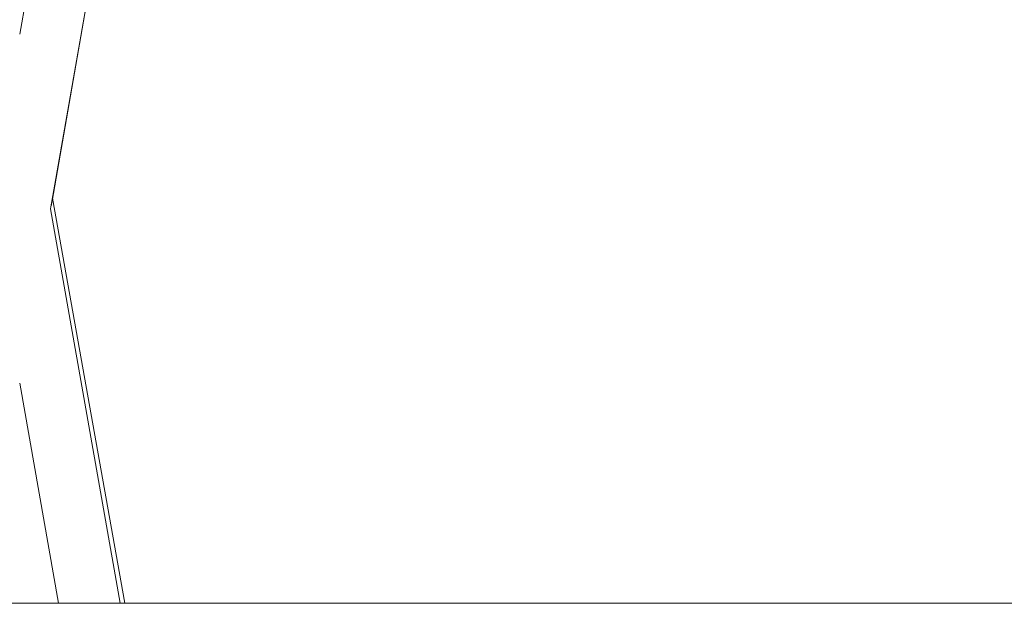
# Model space of a CAD drawing. Header units: millimetres. Extents: x -30280 to 309309, y -17460 to 4378.
# Tile 446 of 656: x 148429 to 148689, y -14920 to -14766. Entities that reach past the tile are written whole.
import ezdxf

# ---------------------------------------------------------------- set-up
doc = ezdxf.new("R2010")
doc.units = ezdxf.units.MM
doc.header["$MEASUREMENT"] = 0
doc.linetypes.add('Wipeout_Contour', pattern=[1000, 0, -1000])
doc.layers.add('P1_PLANTA PRIMERA_4_Nuevo_08_E_Envans secs', color=7, linetype='Continuous')
doc.layers.add('P1_PLANTA PRIMERA_4_Nuevo_09_EI_Mobiliari general', color=7, linetype='Continuous')
doc.layers.add('P1_PLANTA PRIMERA_4_Nuevo_09_EI_Mobiliari general_Pluma_Nº__1', color=7, linetype='Continuous', lineweight=5)
doc.layers.add('P1_PLANTA PRIMERA_4_Nuevo_14_PAV_Soft Light Grey 0554_Pluma_Nº__29', color=7, linetype='Continuous', lineweight=20)

msp = doc.modelspace()

# ---------------------------------------------------------------- wipeouts: each hides what was drawn before it
at = {"color": 254, "linetype": 'Wipeout_Contour', "lineweight": 0, "ltscale": 596674.925847}
msp.add_wipeout([(148428.93, -14768.14), (148448.46, -14659.08), (148471.13, -14530.5), (148428.93, -14765.86)], dxfattribs=at).dxf.layer = 'P1_PLANTA PRIMERA_4_Nuevo_09_EI_Mobiliari general'
at = {"color": 254, "linetype": 'Wipeout_Contour', "lineweight": 0, "ltscale": 596647.582504}
msp.add_wipeout([(148427.52, -14815.9), (148409.15, -14920.05), (148410.56, -14920.05), (148428.93, -14815.9)], dxfattribs=at).dxf.layer = 'P1_PLANTA PRIMERA_4_Nuevo_09_EI_Mobiliari general'

# ---------------------------------------------------------------- next in the draw order: wipeouts: each hides what was drawn before it
at = {"color": 254, "linetype": 'Wipeout_Contour', "lineweight": 0, "ltscale": 447494.810522}
msp.add_wipeout([(148428.93, -14768.14), (148428.93, -14769.82), (148448.46, -14659.08)], dxfattribs=at).dxf.layer = 'P1_PLANTA PRIMERA_4_Nuevo_09_EI_Mobiliari general'

# ---------------------------------------------------------------- next in the draw order: wipeouts: each hides what was drawn before it
at = {"color": 254, "linetype": 'Wipeout_Contour', "lineweight": 0, "ltscale": 596713.58794}
msp.add_wipeout([(148428.93, -14815.9), (148485.52, -14494.97), (148484.15, -14494.73), (148428.93, -14807.9)], dxfattribs=at).dxf.layer = 'P1_PLANTA PRIMERA_4_Nuevo_09_EI_Mobiliari general'

# ---------------------------------------------------------------- next in the draw order: wipeouts: each hides what was drawn before it
at = {"color": 254, "linetype": 'Wipeout_Contour', "lineweight": 0, "ltscale": 596652.519268}
msp.add_wipeout([(148428.93, -14815.9), (148410.56, -14920.05), (148411.97, -14920.05), (148428.93, -14823.9)], dxfattribs=at).dxf.layer = 'P1_PLANTA PRIMERA_4_Nuevo_09_EI_Mobiliari general'

# ---------------------------------------------------------------- next in the draw order: wipeouts: each hides what was drawn before it
at = {"color": 254, "linetype": 'Wipeout_Contour', "lineweight": 0, "ltscale": 596718.53371}
msp.add_wipeout([(148428.93, -14815.9), (148430.34, -14815.9), (148486.88, -14495.22), (148485.52, -14494.97)], dxfattribs=at).dxf.layer = 'P1_PLANTA PRIMERA_4_Nuevo_09_EI_Mobiliari general'
at = {"color": 254, "linetype": 'Wipeout_Contour', "lineweight": 0, "ltscale": 596656.846121}
msp.add_wipeout([(148428.93, -14823.9), (148411.97, -14920.05), (148413.34, -14920.05), (148428.93, -14831.65)], dxfattribs=at).dxf.layer = 'P1_PLANTA PRIMERA_4_Nuevo_09_EI_Mobiliari general'

# ---------------------------------------------------------------- next in the draw order: wipeouts: each hides what was drawn before it
at = {"color": 254, "linetype": 'Wipeout_Contour', "lineweight": 0, "ltscale": 596724.026369}
msp.add_wipeout([(148430.34, -14815.9), (148431.71, -14815.9), (148488.21, -14495.45), (148486.88, -14495.22)], dxfattribs=at).dxf.layer = 'P1_PLANTA PRIMERA_4_Nuevo_09_EI_Mobiliari general'
at = {"color": 254, "linetype": 'Wipeout_Contour', "lineweight": 0, "ltscale": 596660.977332}
msp.add_wipeout([(148428.93, -14831.65), (148413.34, -14920.05), (148414.63, -14920.05), (148428.93, -14838.93)], dxfattribs=at).dxf.layer = 'P1_PLANTA PRIMERA_4_Nuevo_09_EI_Mobiliari general'

# ---------------------------------------------------------------- next in the draw order: wipeouts: each hides what was drawn before it
at = {"color": 254, "linetype": 'Wipeout_Contour', "lineweight": 0, "ltscale": 596729.26743}
msp.add_wipeout([(148432.99, -14815.9), (148489.46, -14495.67), (148488.21, -14495.45), (148431.71, -14815.9)], dxfattribs=at).dxf.layer = 'P1_PLANTA PRIMERA_4_Nuevo_09_EI_Mobiliari general'
at = {"color": 254, "linetype": 'Wipeout_Contour', "lineweight": 0, "ltscale": 596664.787819}
msp.add_wipeout([(148428.93, -14838.93), (148414.63, -14920.05), (148415.79, -14920.05), (148428.93, -14845.51)], dxfattribs=at).dxf.layer = 'P1_PLANTA PRIMERA_4_Nuevo_09_EI_Mobiliari general'

# ---------------------------------------------------------------- next in the draw order: wipeouts: each hides what was drawn before it
at = {"color": 254, "linetype": 'Wipeout_Contour', "lineweight": 0, "ltscale": 596734.09763}
msp.add_wipeout([(148432.99, -14815.9), (148434.15, -14815.9), (148490.58, -14495.87), (148489.46, -14495.67)], dxfattribs=at).dxf.layer = 'P1_PLANTA PRIMERA_4_Nuevo_09_EI_Mobiliari general'
at = {"color": 254, "linetype": 'Wipeout_Contour', "lineweight": 0, "ltscale": 596668.162337}
msp.add_wipeout([(148415.79, -14920.05), (148416.79, -14920.05), (148428.93, -14851.19), (148428.93, -14845.51)], dxfattribs=at).dxf.layer = 'P1_PLANTA PRIMERA_4_Nuevo_09_EI_Mobiliari general'

# ---------------------------------------------------------------- next in the draw order: wipeouts: each hides what was drawn before it
at = {"color": 254, "linetype": 'Wipeout_Contour', "lineweight": 0, "ltscale": 596738.370221}
msp.add_wipeout([(148490.58, -14495.87), (148434.15, -14815.9), (148435.15, -14815.9), (148491.55, -14496.04)], dxfattribs=at).dxf.layer = 'P1_PLANTA PRIMERA_4_Nuevo_09_EI_Mobiliari general'
at = {"color": 254, "linetype": 'Wipeout_Contour', "lineweight": 0, "ltscale": 447504.866824}
msp.add_wipeout([(148428.93, -14851.19), (148416.79, -14920.05), (148428.93, -14855.79)], dxfattribs=at).dxf.layer = 'P1_PLANTA PRIMERA_4_Nuevo_09_EI_Mobiliari general'

# ---------------------------------------------------------------- next in the draw order: wipeouts: each hides what was drawn before it
at = {"color": 254, "linetype": 'Wipeout_Contour', "lineweight": 0, "ltscale": 447508.673444}
msp.add_wipeout([(148428.93, -14772.6), (148478.11, -14493.67), (148428.93, -14770.52)], dxfattribs=at).dxf.layer = 'P1_PLANTA PRIMERA_4_Nuevo_09_EI_Mobiliari general'
at = {"color": 254, "linetype": 'Wipeout_Contour', "lineweight": 0, "ltscale": 447554.48434}
msp.add_wipeout([(148437.47, -14813.55), (148456.54, -14920.05), (148437.55, -14813.08)], dxfattribs=at).dxf.layer = 'P1_PLANTA PRIMERA_4_Nuevo_09_EI_Mobiliari general'
at = {"color": 254, "linetype": 'Wipeout_Contour', "lineweight": 0, "ltscale": 447506.470214}
msp.add_wipeout([(148428.93, -14855.79), (148417.6, -14920.05), (148428.93, -14859.19)], dxfattribs=at).dxf.layer = 'P1_PLANTA PRIMERA_4_Nuevo_09_EI_Mobiliari general'

# ---------------------------------------------------------------- next in the draw order: wipeouts: each hides what was drawn before it
at = {"color": 254, "linetype": 'Wipeout_Contour', "lineweight": 0, "ltscale": 447509.802564}
msp.add_wipeout([(148428.93, -14776), (148478.69, -14493.77), (148428.93, -14772.6)], dxfattribs=at).dxf.layer = 'P1_PLANTA PRIMERA_4_Nuevo_09_EI_Mobiliari general'
at = {"color": 254, "linetype": 'Wipeout_Contour', "lineweight": 0, "ltscale": 447553.949091}
msp.add_wipeout([(148437.26, -14814.69), (148456.13, -14920.05), (148437.47, -14813.55)], dxfattribs=at).dxf.layer = 'P1_PLANTA PRIMERA_4_Nuevo_09_EI_Mobiliari general'
at = {"color": 254, "linetype": 'Wipeout_Contour', "lineweight": 0, "ltscale": 447507.60886}
msp.add_wipeout([(148428.93, -14859.19), (148418.2, -14920.05), (148428.93, -14861.27)], dxfattribs=at).dxf.layer = 'P1_PLANTA PRIMERA_4_Nuevo_09_EI_Mobiliari general'

# ---------------------------------------------------------------- next in the draw order: wipeouts: each hides what was drawn before it
at = {"color": 254, "linetype": 'Wipeout_Contour', "lineweight": 0, "ltscale": 447511.392141}
msp.add_wipeout([(148428.93, -14780.6), (148479.48, -14493.91), (148428.93, -14776)], dxfattribs=at).dxf.layer = 'P1_PLANTA PRIMERA_4_Nuevo_09_EI_Mobiliari general'
at = {"color": 254, "linetype": 'Wipeout_Contour', "lineweight": 0, "ltscale": 596748.894168}
msp.add_wipeout([(148437.26, -14814.69), (148437.05, -14815.9), (148450.74, -14893.52), (148455.49, -14920.05)], dxfattribs=at).dxf.layer = 'P1_PLANTA PRIMERA_4_Nuevo_09_EI_Mobiliari general'

# ---------------------------------------------------------------- next in the draw order: wipeouts: each hides what was drawn before it
at = {"color": 254, "linetype": 'Wipeout_Contour', "lineweight": 0, "ltscale": 447513.394071}
msp.add_wipeout([(148428.93, -14786.28), (148480.45, -14494.08), (148428.93, -14780.6)], dxfattribs=at).dxf.layer = 'P1_PLANTA PRIMERA_4_Nuevo_09_EI_Mobiliari general'
at = {"color": 254, "linetype": 'Wipeout_Contour', "lineweight": 0, "ltscale": 596726.290899}
msp.add_wipeout([(148428.93, -14815.9), (148447.29, -14920.05), (148448.71, -14920.05), (148430.34, -14815.9)], dxfattribs=at).dxf.layer = 'P1_PLANTA PRIMERA_4_Nuevo_09_EI_Mobiliari general'

# ---------------------------------------------------------------- next in the draw order: wipeouts: each hides what was drawn before it
at = {"color": 254, "linetype": 'Wipeout_Contour', "lineweight": 0, "ltscale": 596701.425195}
msp.add_wipeout([(148428.93, -14792.86), (148481.58, -14494.28), (148480.45, -14494.08), (148428.93, -14786.28)], dxfattribs=at).dxf.layer = 'P1_PLANTA PRIMERA_4_Nuevo_09_EI_Mobiliari general'
at = {"color": 254, "linetype": 'Wipeout_Contour', "lineweight": 0, "ltscale": 596722.959065}
msp.add_wipeout([(148428.93, -14815.9), (148428.93, -14823.9), (148445.88, -14920.05), (148447.29, -14920.05)], dxfattribs=at).dxf.layer = 'P1_PLANTA PRIMERA_4_Nuevo_09_EI_Mobiliari general'

# ---------------------------------------------------------------- next in the draw order: wipeouts: each hides what was drawn before it
at = {"color": 254, "linetype": 'Wipeout_Contour', "lineweight": 0, "ltscale": 596705.199901}
msp.add_wipeout([(148428.93, -14792.86), (148428.93, -14800.14), (148482.82, -14494.5), (148481.58, -14494.28)], dxfattribs=at).dxf.layer = 'P1_PLANTA PRIMERA_4_Nuevo_09_EI_Mobiliari general'
at = {"color": 254, "linetype": 'Wipeout_Contour', "lineweight": 0, "ltscale": 596721.764725}
msp.add_wipeout([(148428.93, -14831.65), (148444.52, -14920.05), (148445.88, -14920.05), (148428.93, -14823.9)], dxfattribs=at).dxf.layer = 'P1_PLANTA PRIMERA_4_Nuevo_09_EI_Mobiliari general'

# ---------------------------------------------------------------- next in the draw order: wipeouts: each hides what was drawn before it
at = {"color": 254, "linetype": 'Wipeout_Contour', "lineweight": 0, "ltscale": 596709.295577}
msp.add_wipeout([(148428.93, -14807.9), (148484.15, -14494.73), (148482.82, -14494.5), (148428.93, -14800.14)], dxfattribs=at).dxf.layer = 'P1_PLANTA PRIMERA_4_Nuevo_09_EI_Mobiliari general'
at = {"color": 254, "linetype": 'Wipeout_Contour', "lineweight": 0, "ltscale": 596720.623648}
msp.add_wipeout([(148428.93, -14831.65), (148428.93, -14838.93), (148443.23, -14920.05), (148444.52, -14920.05)], dxfattribs=at).dxf.layer = 'P1_PLANTA PRIMERA_4_Nuevo_09_EI_Mobiliari general'

# ---------------------------------------------------------------- next in the draw order: wipeouts: each hides what was drawn before it
at = {"color": 254, "linetype": 'Wipeout_Contour', "lineweight": 0, "ltscale": 596496.498237}
msp.add_wipeout([(148379.75, -14493.67), (148428.93, -14772.6), (148428.93, -14770.52), (148380.1, -14493.61)], dxfattribs=at).dxf.layer = 'P1_PLANTA PRIMERA_4_Nuevo_09_EI_Mobiliari general'
at = {"color": 254, "linetype": 'Wipeout_Contour', "lineweight": 0, "ltscale": 596719.569652}
msp.add_wipeout([(148428.93, -14845.51), (148442.07, -14920.05), (148443.23, -14920.05), (148428.93, -14838.93)], dxfattribs=at).dxf.layer = 'P1_PLANTA PRIMERA_4_Nuevo_09_EI_Mobiliari general'

# ---------------------------------------------------------------- next in the draw order: wipeouts: each hides what was drawn before it
at = {"color": 254, "linetype": 'Wipeout_Contour', "lineweight": 0, "ltscale": 447410.31791}
msp.add_wipeout([(148379.75, -14493.67), (148428.93, -14776), (148428.93, -14772.6)], dxfattribs=at).dxf.layer = 'P1_PLANTA PRIMERA_4_Nuevo_09_EI_Mobiliari general'
at = {"color": 254, "linetype": 'Wipeout_Contour', "lineweight": 0, "ltscale": 596718.633677}
msp.add_wipeout([(148428.93, -14845.51), (148428.93, -14851.19), (148441.07, -14920.05), (148442.07, -14920.05)], dxfattribs=at).dxf.layer = 'P1_PLANTA PRIMERA_4_Nuevo_09_EI_Mobiliari general'

# ---------------------------------------------------------------- next in the draw order: wipeouts: each hides what was drawn before it
at = {"color": 254, "linetype": 'Wipeout_Contour', "lineweight": 0, "ltscale": 447529.217336}
msp.add_wipeout([(148428.93, -14855.79), (148440.26, -14920.05), (148428.93, -14851.19)], dxfattribs=at).dxf.layer = 'P1_PLANTA PRIMERA_4_Nuevo_09_EI_Mobiliari general'

# ---------------------------------------------------------------- next in the draw order: wipeouts: each hides what was drawn before it
at = {"color": 254, "linetype": 'Wipeout_Contour', "lineweight": 0, "ltscale": 447529.417179}
msp.add_wipeout([(148428.93, -14859.19), (148439.66, -14920.05), (148428.93, -14855.79)], dxfattribs=at).dxf.layer = 'P1_PLANTA PRIMERA_4_Nuevo_09_EI_Mobiliari general'

# ---------------------------------------------------------------- next in the draw order: wipeouts: each hides what was drawn before it
at = {"color": 254, "linetype": 'Wipeout_Contour', "lineweight": 0, "ltscale": 447529.595755}
msp.add_wipeout([(148428.93, -14861.27), (148439.29, -14920.05), (148428.93, -14859.19)], dxfattribs=at).dxf.layer = 'P1_PLANTA PRIMERA_4_Nuevo_09_EI_Mobiliari general'

# ---------------------------------------------------------------- next in the draw order: wipeouts: each hides what was drawn before it
at = {"color": 254, "linetype": 'Wipeout_Contour', "lineweight": 0, "ltscale": 447551.864481}
msp.add_wipeout([(148436.56, -14815.9), (148454.93, -14920.05), (148436.93, -14815.9)], dxfattribs=at).dxf.layer = 'P1_PLANTA PRIMERA_4_Nuevo_09_EI_Mobiliari general'

# ---------------------------------------------------------------- next in the draw order: wipeouts: each hides what was drawn before it
at = {"color": 254, "linetype": 'Wipeout_Contour', "lineweight": 0, "ltscale": 447550.296332}
msp.add_wipeout([(148435.96, -14815.9), (148454.33, -14920.05), (148436.56, -14815.9)], dxfattribs=at).dxf.layer = 'P1_PLANTA PRIMERA_4_Nuevo_09_EI_Mobiliari general'

# ---------------------------------------------------------------- next in the draw order: wipeouts: each hides what was drawn before it
at = {"color": 254, "linetype": 'Wipeout_Contour', "lineweight": 0, "ltscale": 447548.072992}
msp.add_wipeout([(148435.15, -14815.9), (148453.52, -14920.05), (148435.96, -14815.9)], dxfattribs=at).dxf.layer = 'P1_PLANTA PRIMERA_4_Nuevo_09_EI_Mobiliari general'

# ---------------------------------------------------------------- next in the draw order: wipeouts: each hides what was drawn before it
at = {"color": 254, "linetype": 'Wipeout_Contour', "lineweight": 0, "ltscale": 596746.258808}
msp.add_wipeout([(148435.15, -14815.9), (148434.15, -14815.9), (148452.52, -14920.05), (148453.52, -14920.05)], dxfattribs=at).dxf.layer = 'P1_PLANTA PRIMERA_4_Nuevo_09_EI_Mobiliari general'

# ---------------------------------------------------------------- next in the draw order: wipeouts: each hides what was drawn before it
at = {"color": 254, "linetype": 'Wipeout_Contour', "lineweight": 0, "ltscale": 596741.957953}
msp.add_wipeout([(148432.99, -14815.9), (148451.36, -14920.05), (148452.52, -14920.05), (148434.15, -14815.9)], dxfattribs=at).dxf.layer = 'P1_PLANTA PRIMERA_4_Nuevo_09_EI_Mobiliari general'

# ---------------------------------------------------------------- next in the draw order: wipeouts: each hides what was drawn before it
at = {"color": 254, "linetype": 'Wipeout_Contour', "lineweight": 0, "ltscale": 596737.095766}
msp.add_wipeout([(148431.71, -14815.9), (148450.07, -14920.05), (148451.36, -14920.05), (148432.99, -14815.9)], dxfattribs=at).dxf.layer = 'P1_PLANTA PRIMERA_4_Nuevo_09_EI_Mobiliari general'

# ---------------------------------------------------------------- next in the draw order: wipeouts: each hides what was drawn before it
at = {"color": 254, "linetype": 'Wipeout_Contour', "lineweight": 0, "ltscale": 596731.819974}
msp.add_wipeout([(148430.34, -14815.9), (148448.71, -14920.05), (148450.07, -14920.05), (148431.71, -14815.9)], dxfattribs=at).dxf.layer = 'P1_PLANTA PRIMERA_4_Nuevo_09_EI_Mobiliari general'

# ---------------------------------------------------------------- next in the draw order: wipeouts: each hides what was drawn before it
at = {"color": 254, "linetype": 'Wipeout_Contour', "lineweight": 0, "ltscale": 11546169.40718183}
msp.add_wipeout([(147377.62, -12475.05), (147377.62, -14920.05), (147901.16, -14920.05), (147903.85, -14904.98), (147970.96, -14530.19), (147971.59, -14527.86), (147975.53, -14505.56), (147953.93, -14505.56), (147953.93, -14450), (147967.57, -14023.89), (148390.29, -14023.89), (148403.86, -14450), (148403.93, -14505.56), (148382.33, -14505.56), (148386.26, -14527.86), (148386.9, -14530.19), (148428.93, -14764.93), (148470.96, -14530.19), (148471.59, -14527.86), (148475.53, -14505.56), (148453.93, -14505.56), (148453.93, -14450), (148467.57, -14023.89), (148890.29, -14023.89), (148903.86, -14450), (148903.93, -14505.56), (148882.33, -14505.56), (148886.26, -14527.86), (148886.9, -14530.19), (148928.93, -14764.93), (148970.96, -14530.19), (148971.59, -14527.86), (148975.53, -14505.56), (148953.93, -14505.56), (148953.93, -14450), (148967.57, -14023.89), (149390.29, -14023.89), (149403.86, -14450), (149403.93, -14505.56), (149382.33, -14505.56), (149386.26, -14527.86), (149386.9, -14530.19), (149428.93, -14764.93), (149470.96, -14530.19), (149471.59, -14527.86), (149475.53, -14505.56), (149453.93, -14505.56), (149453.93, -14450), (149467.57, -14023.89), (149890.29, -14023.89), (149903.86, -14450), (149903.93, -14505.56), (149882.33, -14505.56), (149886.26, -14527.86), (149886.9, -14530.19), (149928.93, -14764.93), (149970.96, -14530.19), (149971.59, -14527.86), (149975.53, -14505.56), (149953.93, -14505.56), (149953.93, -14450), (149967.57, -14023.89), (150390.29, -14023.89), (150403.86, -14450), (150403.93, -14505.56), (150382.33, -14505.56), (150386.26, -14527.86), (150386.9, -14530.19), (150428.93, -14764.93), (150470.96, -14530.19), (150471.59, -14527.86), (150475.53, -14505.56), (150453.93, -14505.56), (150453.93, -14450), (150467.57, -14023.89), (150732.62, -14023.89), (150732.62, -12475.05)], dxfattribs=at).dxf.layer = 'P1_PLANTA PRIMERA_4_Nuevo_08_E_Envans secs'

# ---------------------------------------------------------------- next in the draw order: wipeouts: each hides what was drawn before it
at = {"color": 254, "linetype": 'Wipeout_Contour', "lineweight": 0, "ltscale": 447525.025965}
msp.add_wipeout([(148418.69, -14920.05), (148439.17, -14920.05), (148428.93, -14861.97)], dxfattribs=at).dxf.layer = 'P1_PLANTA PRIMERA_4_Nuevo_08_E_Envans secs'

# ---------------------------------------------------------------- next in the draw order: wipeouts: each hides what was drawn before it
at = {"color": 254, "linetype": 'Wipeout_Contour', "lineweight": 0, "ltscale": 3734880.188132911}
msp.add_wipeout([(148437.55, -14813.08), (148454.87, -14909.81), (148456.7, -14920.05), (148901.16, -14920.05), (148920.31, -14813.08), (148919.31, -14807.4), (148870.49, -14530.51), (148869.17, -14527.56), (148867.51, -14525.23), (148865.39, -14523.15), (148862.94, -14521.46), (148860.22, -14520.22), (148857.33, -14519.47), (148854.35, -14519.22), (148685.44, -14519.66), (148678.93, -14519.68), (148672.42, -14519.7), (148503.5, -14519.2), (148500.52, -14519.47), (148497.63, -14520.22), (148494.92, -14521.46), (148492.47, -14523.15), (148490.35, -14525.23), (148488.69, -14527.56), (148487.48, -14530.11)], dxfattribs=at).dxf.layer = 'P1_PLANTA PRIMERA_4_Nuevo_08_E_Envans secs'

# ---------------------------------------------------------------- next in the draw order: linework, layer by layer
at = {"layer": 'P1_PLANTA PRIMERA_4_Nuevo_09_EI_Mobiliari general_Pluma_Nº__1', "color": 7, "linetype": 'Continuous', "lineweight": 5}
for p, q in [((148428.93, -14769.82), (148477.64, -14493.58)), ((148437.05, -14815.9), (148493.39, -14496.36)), ((148456.7, -14920.05), (148437.55, -14813.08)), ((148455.42, -14920.05), (148437.05, -14815.9)), ((148439.17, -14920.05), (148428.93, -14861.97))]:
    msp.add_line(p, q, dxfattribs=at)
at = {"layer": 'P1_PLANTA PRIMERA_4_Nuevo_14_PAV_Soft Light Grey 0554_Pluma_Nº__29', "color": 7, "linetype": 'Continuous', "lineweight": 20}
msp.add_line((151941.36, -14920.05), (146255.12, -14920.05), dxfattribs=at)

doc.saveas('drawing.dxf')
